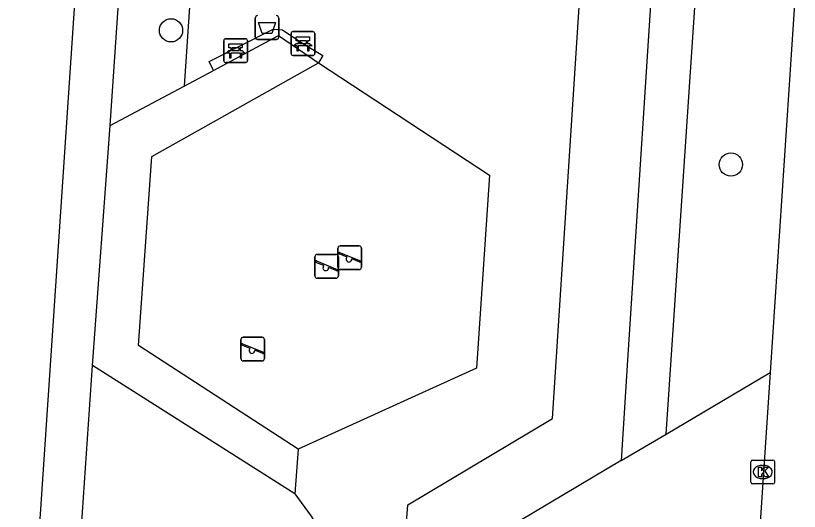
# Model space of a CAD drawing. Extents: x 159961 to 160856, y 382704 to 383353.
# Drawn here: x 160589.06 to 160622.03, y 382899.59 to 382920.47 of the extents above; entities that cross this region are included whole.
import ezdxf

# ---------------------------------------------------------------- set-up
doc = ezdxf.new("R2010")
doc.units = 0
for name, color, linetype in [('IMGEO_Afvalbak', 7, 'Continuous'), ('IMGEO_Bank', 7, 'Continuous'), ('IMGEO_Boom', 7, 'Continuous'), ('IMGEO_Groenvoorziening', 7, 'Continuous'), ('IMGEO_Kolk', 7, 'Continuous'), ('IMGEO_Rijbaan_lokaal_open', 7, 'Continuous'), ('IMGEO_Speelvoorziening', 7, 'Continuous'), ('IMGEO_Voetpad_halfverhard', 7, 'Continuous'), ('IMGEO_Voetpad_open', 7, 'Continuous')]:
    doc.layers.add(name, color=color, linetype=linetype)

msp = doc.modelspace()

# ---------------------------------------------------------------- linework, layer by layer
at = {"layer": 'IMGEO_Afvalbak'}
for p, q in [((160599.138, 382919.574), (160599.138, 382920.374)), ((160599.138, 382920.374), (160599.138, 382919.574)), ((160600.128, 382920.374), (160600.128, 382919.574)), ((160600.128, 382919.574), (160600.128, 382920.374)), ((160600.028, 382919.474), (160599.238, 382919.474)), ((160599.238, 382919.474), (160600.028, 382919.474))]:
    msp.add_line(p, q, dxfattribs=at)
msp.add_lwpolyline([(160599.281, 382920.188), (160599.985, 382920.188), (160599.836, 382919.718), (160599.43, 382919.718), (160599.281, 382920.188)], dxfattribs=at)
for centre, start, end in [((160599.238, 382920.374), 90, 180), ((160599.238, 382920.374), 90, 180), ((160600.028, 382920.374), 0, 90), ((160600.028, 382920.374), 360, 90), ((160599.238, 382919.574), 180, 270), ((160599.238, 382919.574), 180, 270), ((160600.028, 382919.574), 270, 0), ((160600.028, 382919.574), 270, 0)]:
    msp.add_arc(centre, 0.1, start, end, dxfattribs=at)
at = {"layer": 'IMGEO_Bank'}
for p, q in [((160600.643, 382918.875), (160600.643, 382919.716)), ((160600.643, 382919.716), (160600.643, 382918.875)), ((160600.718, 382919.8), (160601.559, 382919.8)), ((160601.559, 382919.8), (160600.718, 382919.8)), ((160601.643, 382919.725), (160601.643, 382918.884)), ((160601.643, 382918.884), (160601.643, 382919.725)), ((160597.812, 382918.576), (160597.812, 382919.417)), ((160597.812, 382919.417), (160597.812, 382918.576)), ((160597.887, 382919.501), (160598.728, 382919.501)), ((160598.728, 382919.501), (160597.887, 382919.501)), ((160598.812, 382919.426), (160598.812, 382918.585)), ((160598.812, 382918.585), (160598.812, 382919.426)), ((160600.952, 382919.306), (160600.952, 382919.412)), ((160600.996, 382919.412), (160600.996, 382919.306)), ((160601.284, 382919.418), (160601.002, 382919.418)), ((160601.29, 382919.306), (160601.29, 382919.412)), ((160601.334, 382919.412), (160601.334, 382919.306)), ((160598.121, 382919.007), (160598.121, 382919.113)), ((160598.165, 382919.113), (160598.165, 382919.007)), ((160598.453, 382919.119), (160598.171, 382919.119)), ((160598.459, 382919.007), (160598.459, 382919.113)), ((160598.503, 382919.113), (160598.503, 382919.007)), ((160601.34, 382919.198), (160600.947, 382919.198)), ((160601.002, 382919.3), (160601.284, 382919.3)), ((160598.509, 382918.899), (160598.116, 382918.899)), ((160598.171, 382919.001), (160598.453, 382919.001)), ((160601.568, 382918.8), (160600.727, 382918.8)), ((160600.727, 382918.8), (160601.568, 382918.8)), ((160598.737, 382918.501), (160597.896, 382918.501)), ((160597.896, 382918.501), (160598.737, 382918.501))]:
    msp.add_line(p, q, dxfattribs=at)
for points in [[(160600.946, 382919.418), (160600.86, 382919.418), (160600.86, 382919.579), (160601.423, 382919.579), (160601.423, 382919.418), (160601.34, 382919.418)], [(160598.115, 382919.119), (160598.029, 382919.119), (160598.029, 382919.28), (160598.592, 382919.28), (160598.592, 382919.119), (160598.509, 382919.119)], [(160600.89, 382919.198), (160600.748, 382919.198), (160600.86, 382919.3), (160600.946, 382919.3)], [(160600.94, 382919.191), (160600.94, 382918.984), (160600.897, 382918.984), (160600.897, 382919.191)], [(160601.34, 382919.3), (160601.423, 382919.3), (160601.535, 382919.198), (160601.396, 382919.198)], [(160601.39, 382919.191), (160601.39, 382918.984), (160601.346, 382918.984), (160601.346, 382919.191)], [(160598.059, 382918.899), (160597.917, 382918.899), (160598.029, 382919.001), (160598.115, 382919.001)], [(160598.109, 382918.892), (160598.109, 382918.685), (160598.066, 382918.685), (160598.066, 382918.892)], [(160598.509, 382919.001), (160598.592, 382919.001), (160598.704, 382918.899), (160598.565, 382918.899)], [(160598.559, 382918.892), (160598.559, 382918.685), (160598.515, 382918.685), (160598.515, 382918.892)]]:
    msp.add_lwpolyline(points, dxfattribs=at)
for centre, radius, start, end in [((160600.721, 382919.722), 0.0779, 92.4484, 184.2845), ((160600.721, 382919.722), 0.0779, 92.4484, 184.2845), ((160601.565, 382919.722), 0.0779, 2.4484, 94.2845), ((160601.565, 382919.722), 0.0779, 2.4484, 94.2845), ((160597.89, 382919.423), 0.0779, 92.4484, 184.2845), ((160597.89, 382919.423), 0.0779, 92.4484, 184.2845), ((160598.734, 382919.423), 0.0779, 2.4484, 94.2845), ((160598.734, 382919.423), 0.0779, 2.4484, 94.2845), ((160600.945, 382919.411), 0.00671, 2.8957, 87.1043), ((160601.002, 382919.411), 0.00671, 92.8957, 177.1043), ((160601.284, 382919.411), 0.00671, 2.8957, 87.1043), ((160601.341, 382919.411), 0.00671, 92.8957, 177.1043), ((160598.114, 382919.112), 0.00671, 2.8957, 87.1043), ((160598.171, 382919.112), 0.00671, 92.8957, 177.1043), ((160598.453, 382919.112), 0.00671, 2.8957, 87.1043), ((160598.51, 382919.112), 0.00671, 92.8957, 177.1043), ((160600.89, 382919.191), 0.00671, 2.8957, 87.1043), ((160600.947, 382919.191), 0.00671, 92.8957, 177.1043), ((160600.945, 382919.307), 0.00671, 272.8957, 357.1043), ((160601.002, 382919.307), 0.00671, 182.8957, 267.1043), ((160601.284, 382919.307), 0.00671, 272.8957, 357.1043), ((160601.341, 382919.307), 0.00671, 182.8957, 267.1043), ((160601.339, 382919.191), 0.00671, 2.8957, 87.1043), ((160601.396, 382919.191), 0.00671, 92.8957, 177.1043), ((160598.059, 382918.892), 0.00671, 2.8957, 87.1043), ((160598.116, 382918.892), 0.00671, 92.8957, 177.1043), ((160598.114, 382919.008), 0.00671, 272.8957, 357.1043), ((160598.171, 382919.008), 0.00671, 182.8957, 267.1043), ((160598.453, 382919.008), 0.00671, 272.8957, 357.1043), ((160598.51, 382919.008), 0.00671, 182.8957, 267.1043), ((160598.508, 382918.892), 0.00671, 2.8957, 87.1043), ((160598.565, 382918.892), 0.00671, 92.8957, 177.1043), ((160600.721, 382918.878), 0.0779, 182.4484, 274.2845), ((160600.721, 382918.878), 0.0779, 182.4484, 274.2845), ((160601.565, 382918.878), 0.0779, 272.4484, 4.2845), ((160601.565, 382918.878), 0.0779, 272.4484, 4.2845), ((160597.89, 382918.579), 0.0779, 182.4484, 274.2845), ((160597.89, 382918.579), 0.0779, 182.4484, 274.2845), ((160598.734, 382918.579), 0.0779, 272.4484, 4.2845), ((160598.734, 382918.579), 0.0779, 272.4484, 4.2845)]:
    msp.add_arc(centre, radius, start, end, dxfattribs=at)
at = {"layer": 'IMGEO_Boom'}
for centre in [(160595.593, 382919.854), (160619.152, 382914.2)]:
    msp.add_circle(centre, 0.489, dxfattribs=at)
at = {"layer": 'IMGEO_Groenvoorziening'}
for points in [[(160604.984, 382892.282), (160605.557, 382899.872), (160611.644, 382903.502), (160613.014, 382924.763), (160604.936, 382925.394), (160604.706, 382922.352), (160601.772, 382922.567)], [(160596.834, 382923.302), (160596.802, 382922.932), (160596.516, 382922.953), (160596.146, 382917.508)], [(160601.805, 382918.486), (160608.994, 382913.748), (160608.444, 382905.62), (160600.944, 382902.205)], [(160600.809, 382900.329), (160601.488, 382899.381), (160602.332, 382897.95), (160603.022, 382896.439), (160603.55, 382894.864), (160603.077, 382891.183)]]:
    msp.add_lwpolyline(points, dxfattribs=at)
at = {"layer": 'IMGEO_Kolk'}
for p, q in [((160619.994, 382900.822), (160619.994, 382901.674)), ((160620.069, 382901.748), (160620.921, 382901.748)), ((160620.995, 382901.674), (160620.995, 382900.822)), ((160620.482, 382901.528), (160620.507, 382901.528)), ((160620.505, 382900.968), (160620.48, 382900.968)), ((160620.921, 382900.748), (160620.069, 382900.748))]:
    msp.add_line(p, q, dxfattribs=at)
for points in [[(160619.994, 382900.822), (160619.994, 382901.674)], [(160620.069, 382901.748), (160620.921, 382901.748)], [(160620.995, 382901.674), (160620.995, 382900.822)], [(160620.315, 382901.448), (160620.438, 382901.448), (160620.438, 382901.297), (160620.568, 382901.448), (160620.732, 382901.448), (160620.586, 382901.297), (160620.739, 382901.048), (160620.587, 382901.048), (160620.502, 382901.212), (160620.438, 382901.145), (160620.438, 382901.048), (160620.315, 382901.048), (160620.315, 382901.448)], [(160620.921, 382900.748), (160620.069, 382900.748)]]:
    msp.add_lwpolyline(points, dxfattribs=at)
for centre, start, end in [((160620.071, 382901.672), 91.552, 178.448), ((160620.071, 382901.672), 91.552, 178.448), ((160620.919, 382901.672), 1.552, 88.448), ((160620.919, 382901.672), 1.552, 88.448), ((160620.071, 382900.824), 181.552, 268.448), ((160620.071, 382900.824), 181.552, 268.448), ((160620.919, 382900.824), 271.552, 358.448), ((160620.919, 382900.824), 271.552, 358.448)]:
    msp.add_arc(centre, 0.0765, start, end, dxfattribs=at)
for centre, major_axis, ratio, start_param, end_param in [((160620.481, 382901.248), (-0.387, 0.002), 0.722429, 4.712389, 7.853982), ((160620.506, 382901.248), (-0.39, 0.002), 0.717154, 1.570796, 4.712389)]:
    msp.add_ellipse(centre, major_axis=major_axis, ratio=ratio, start_param=start_param, end_param=end_param, dxfattribs=at)
at = {"layer": 'IMGEO_Rijbaan_lokaal_open'}
for points in [[(160622.033, 382924.072), (160621.889, 382921.834), (160620.803, 382905.445)], [(160620.803, 382905.445), (160620.301, 382897.852)]]:
    msp.add_lwpolyline(points, dxfattribs=at)
at = {"layer": 'IMGEO_Speelvoorziening'}
for p, q in [((160602.618, 382909.877), (160602.618, 382910.677)), ((160602.618, 382910.677), (160602.618, 382909.877)), ((160602.687, 382910.502), (160603.563, 382910.149)), ((160602.718, 382910.777), (160603.508, 382910.777)), ((160603.508, 382910.777), (160602.718, 382910.777)), ((160603.608, 382910.677), (160603.608, 382909.877)), ((160603.608, 382909.877), (160603.608, 382910.677)), ((160601.645, 382909.513), (160601.645, 382910.313)), ((160601.645, 382910.313), (160601.645, 382909.513)), ((160601.714, 382910.138), (160602.59, 382909.785)), ((160601.745, 382910.413), (160602.535, 382910.413)), ((160602.535, 382910.413), (160601.745, 382910.413)), ((160602.635, 382910.313), (160602.635, 382909.513)), ((160602.635, 382909.513), (160602.635, 382910.313)), ((160603.001, 382910.305), (160602.662, 382910.442)), ((160603.539, 382910.089), (160603.199, 382910.226)), ((160602.028, 382909.941), (160601.689, 382910.078)), ((160602.566, 382909.725), (160602.226, 382909.862)), ((160603.508, 382909.777), (160602.718, 382909.777)), ((160602.718, 382909.777), (160603.508, 382909.777)), ((160602.535, 382909.413), (160601.745, 382909.413)), ((160601.745, 382909.413), (160602.535, 382909.413)), ((160598.635, 382906.925), (160599.425, 382906.925)), ((160599.425, 382906.925), (160598.635, 382906.925)), ((160598.535, 382906.025), (160598.535, 382906.825)), ((160598.535, 382906.825), (160598.535, 382906.025)), ((160598.918, 382906.453), (160598.579, 382906.59)), ((160598.604, 382906.65), (160599.48, 382906.297)), ((160599.525, 382906.825), (160599.525, 382906.025)), ((160599.525, 382906.025), (160599.525, 382906.825)), ((160599.456, 382906.237), (160599.116, 382906.374)), ((160599.425, 382905.925), (160598.635, 382905.925)), ((160598.635, 382905.925), (160599.425, 382905.925))]:
    msp.add_line(p, q, dxfattribs=at)
for centre, radius, start, end in [((160602.718, 382910.677), 0.1, 90, 180), ((160602.718, 382910.677), 0.1, 90, 180), ((160602.675, 382910.472), 0.0327, 68.078, 248.078), ((160603.508, 382910.677), 0.1, 0, 90), ((160603.508, 382910.677), 0.1, 360, 90), ((160601.745, 382910.313), 0.1, 90, 180), ((160601.745, 382910.313), 0.1, 90, 180), ((160601.702, 382910.108), 0.0327, 68.078, 248.078), ((160602.535, 382910.313), 0.1, 0, 90), ((160602.535, 382910.313), 0.1, 360, 90), ((160603.08, 382910.215), 0.12, 130.9928, 5.1632), ((160603.551, 382910.119), 0.0327, 248.078, 68.078), ((160602.107, 382909.851), 0.12, 130.9928, 5.1632), ((160602.718, 382909.877), 0.1, 180, 270), ((160602.718, 382909.877), 0.1, 180, 270), ((160603.508, 382909.877), 0.1, 270, 0), ((160603.508, 382909.877), 0.1, 270, 0), ((160601.745, 382909.513), 0.1, 180, 270), ((160601.745, 382909.513), 0.1, 180, 270), ((160602.535, 382909.513), 0.1, 270, 0), ((160602.535, 382909.513), 0.1, 270, 0), ((160602.578, 382909.755), 0.0327, 248.078, 68.078), ((160598.635, 382906.825), 0.1, 90, 180), ((160598.635, 382906.825), 0.1, 90, 180), ((160599.425, 382906.825), 0.1, 0, 90), ((160599.425, 382906.825), 0.1, 360, 90), ((160598.592, 382906.62), 0.0327, 68.078, 248.078), ((160598.997, 382906.363), 0.12, 130.9928, 5.1632), ((160599.468, 382906.267), 0.0327, 248.078, 68.078), ((160598.635, 382906.025), 0.1, 180, 270), ((160598.635, 382906.025), 0.1, 180, 270), ((160599.425, 382906.025), 0.1, 270, 0), ((160599.425, 382906.025), 0.1, 270, 0)]:
    msp.add_arc(centre, radius, start, end, dxfattribs=at)
at = {"layer": 'IMGEO_Voetpad_halfverhard'}
for points in [[(160592.076, 382929.148), (160589.056, 382884.234)], [(160616.187, 382927.524), (160616.026, 382924.845), (160614.809, 382905.962), (160614.536, 382901.734)], [(160593.026, 382915.842), (160593.728, 382926.166), (160593.758, 382926.576), (160597.091, 382926.291)], [(160616.427, 382902.847), (160617.872, 382924.383)], [(160590.816, 382884.113), (160592.29, 382905.732)], [(160616.427, 382902.847), (160620.803, 382905.445)], [(160614.536, 382901.734), (160616.427, 382902.847)], [(160614.536, 382901.734), (160608.431, 382898.093), (160607.984, 382892.163)]]:
    msp.add_lwpolyline(points, dxfattribs=at)
at = {"layer": 'IMGEO_Voetpad_open'}
for points in [[(160597.383, 382918.169), (160597.193, 382918.547), (160599.891, 382919.901), (160600.28, 382919.87), (160601.143, 382919.3), (160601.982, 382918.797), (160601.805, 382918.486)], [(160597.383, 382918.169), (160600.122, 382919.632), (160601.805, 382918.486)], [(160600.944, 382902.205), (160594.228, 382906.571), (160594.779, 382914.538), (160601.805, 382918.486)], [(160596.146, 382917.508), (160597.383, 382918.169)], [(160593.026, 382915.842), (160596.146, 382917.508)], [(160592.29, 382905.732), (160593.026, 382915.842)], [(160600.809, 382900.329), (160592.29, 382905.732)], [(160600.944, 382902.205), (160600.809, 382900.329)]]:
    msp.add_lwpolyline(points, dxfattribs=at)

doc.saveas('drawing.dxf')
